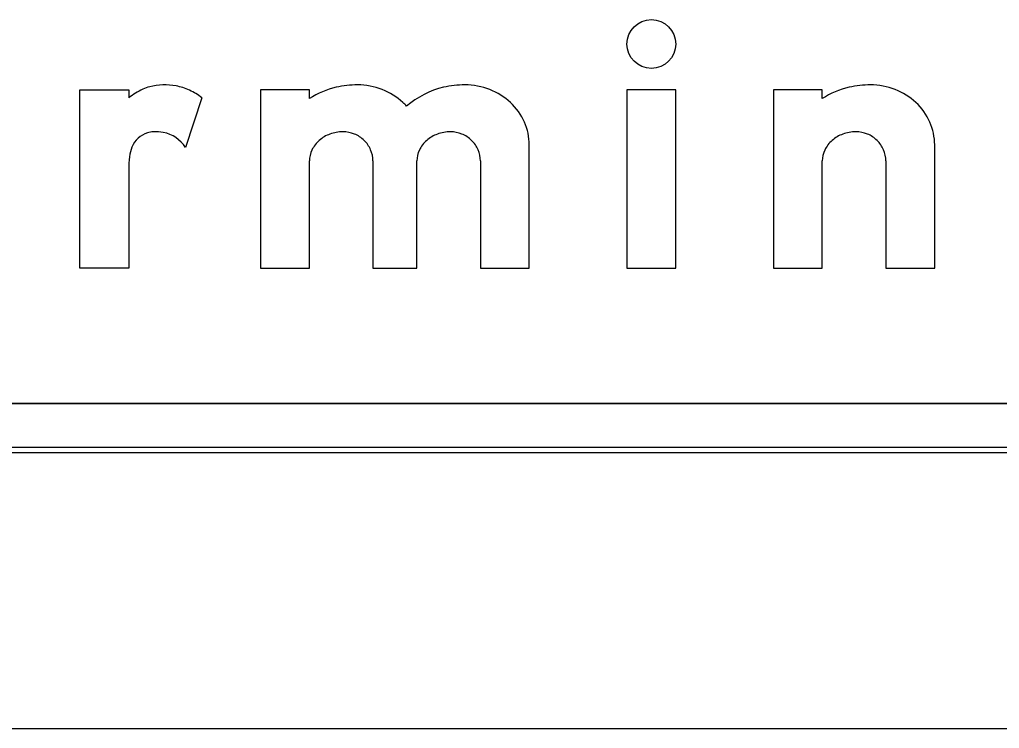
# Model space of a CAD drawing. Extents: x 1806251 to 1809821, y 414895 to 422886.
# Drawn here: x 1809677.4184 to 1809677.8196, y 415221.9676 to 415222.2578 of the extents above; entities that cross this region are included whole.
import ezdxf

# ---------------------------------------------------------------- set-up
doc = ezdxf.new("R2010")
doc.units = 0
for name, color, linetype in [('GSBWFILL', 7, 'Continuous'), ('GSCOLORFILL', 7, 'Continuous'), ('GSDIMS', 7, 'Continuous'), ('GSOUTLINE', 7, 'Continuous')]:
    doc.layers.add(name, color=color, linetype=linetype)

msp = doc.modelspace()

# ---------------------------------------------------------------- linework, layer by layer
at = {"layer": 'GSBWFILL'}
for p, q in [((1809677.4930928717, 415222.2258093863), (1809677.4863148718, 415222.2054743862)), ((1809677.7730928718, 415222.1999318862), (1809677.7730928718, 415222.15607288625)), ((1809678.4750928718, 415222.10057288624), (1809676.7152928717, 415222.10057288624)), ((1809676.7152928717, 415222.0805728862), (1809678.4750928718, 415222.0805728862))]:
    msp.add_line(p, q, dxfattribs=at)
for points in [[(1809677.4630928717, 415222.19643338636), (1809677.4630928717, 415222.15607288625), (1809677.4430928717, 415222.15607288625), (1809677.4430928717, 415222.2290728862), (1809677.4630928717, 415222.2290728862), (1809677.4630928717, 415222.22580988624)], [(1809677.5370928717, 415222.2254613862), (1809677.5370928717, 415222.2290728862), (1809677.5170928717, 415222.2290728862), (1809677.5170928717, 415222.15607288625), (1809677.5370928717, 415222.15607288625), (1809677.5370928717, 415222.1999318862)], [(1809677.7470928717, 415222.2254613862), (1809677.7470928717, 415222.2290728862), (1809677.7270928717, 415222.2290728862), (1809677.7270928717, 415222.15607288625), (1809677.7470928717, 415222.15607288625), (1809677.7470928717, 415222.1999318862)], [(1809677.6070928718, 415222.1999318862), (1809677.6070928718, 415222.15607288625), (1809677.6270928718, 415222.15607288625), (1809677.6270928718, 415222.20651438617)], [(1809677.7730928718, 415222.15607288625), (1809677.7930928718, 415222.15607288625), (1809677.7930928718, 415222.20651438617)], [(1809677.5630928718, 415222.1999318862), (1809677.5630928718, 415222.15607288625), (1809677.5810928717, 415222.15607288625), (1809677.5810928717, 415222.1999318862)]]:
    msp.add_lwpolyline(points, dxfattribs=at)
msp.add_lwpolyline([(1809677.6670928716, 415222.15607288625), (1809677.6870928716, 415222.15607288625), (1809677.6870928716, 415222.2290728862), (1809677.6670928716, 415222.2290728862)], close=True, dxfattribs=at)
msp.add_circle((1809677.6770928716, 415222.2478228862), 0.01, dxfattribs=at)
for centre, radius, start, end in [((1809677.483193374, 415222.1991610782), 0.03337953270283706, 115.41999166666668, 127.02622222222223), ((1809677.475303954, 415222.21576120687), 0.015000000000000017, 103.83237222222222, 115.41999166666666), ((1809677.477873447, 415222.2053255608), 0.025747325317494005, 79.6914888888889, 103.83237222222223), ((1809677.4784545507, 415222.20852046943), 0.022499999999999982, 64.95508611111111, 79.6914888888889), ((1809677.476156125, 415222.20360155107), 0.027929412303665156, 52.66944444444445, 64.95508611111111), ((1809677.556439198, 415222.1950871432), 0.036012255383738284, 103.46953611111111, 122.49425555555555), ((1809677.5567801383, 415222.191070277), 0.04000260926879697, 90, 102.60428055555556), ((1809677.5567801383, 415222.20291765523), 0.02815523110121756, 68.86358333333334, 90), ((1809677.5574580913, 415222.20467129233), 0.026275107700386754, 46.975011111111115, 68.86358333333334), ((1809677.600439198, 415222.1950871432), 0.036012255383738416, 103.46953611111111, 130.82068333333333), ((1809677.6007801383, 415222.191070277), 0.04000260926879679, 90, 102.60428055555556), ((1809677.6007801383, 415222.20291765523), 0.02815523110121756, 68.86358333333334, 90), ((1809677.6014580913, 415222.20467129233), 0.026275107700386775, 46.975011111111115, 68.86358333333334), ((1809677.766439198, 415222.1950871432), 0.036012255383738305, 103.46953611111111, 122.49425555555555), ((1809677.7667801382, 415222.191070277), 0.04000260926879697, 90, 102.60428055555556), ((1809677.7667801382, 415222.20291765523), 0.02815523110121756, 68.86358333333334, 90), ((1809677.7674580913, 415222.20467129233), 0.02627510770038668, 46.975011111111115, 68.86358333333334), ((1809677.5585049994, 415222.2057929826), 0.024740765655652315, 41.97494722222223, 46.975011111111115), ((1809677.6025049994, 415222.2057929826), 0.024740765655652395, 23.931719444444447, 46.975013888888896), ((1809677.7685049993, 415222.2057929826), 0.02474076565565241, 23.931719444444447, 46.975013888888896), ((1809677.6041305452, 415222.2065144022), 0.022962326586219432, 0, 23.931719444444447), ((1809677.7701305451, 415222.2065144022), 0.022962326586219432, 0, 23.931719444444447), ((1809677.4739097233, 415222.20122524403), 0.010678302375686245, 93.855625, 106.83662777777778), ((1809677.474267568, 415222.19591559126), 0.01600000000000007, 79.18246666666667, 93.855625), ((1809677.5508126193, 415222.1961184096), 0.015742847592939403, 90, 109.8073611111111), ((1809677.5508126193, 415222.1992276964), 0.01263356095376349, 68.08082777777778, 90), ((1809677.5948126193, 415222.1961184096), 0.015742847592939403, 90, 109.8073611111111), ((1809677.5948126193, 415222.1992276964), 0.012633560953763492, 68.08082777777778, 90), ((1809677.7608126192, 415222.1961184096), 0.015742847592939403, 90, 109.8073611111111), ((1809677.7608126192, 415222.1992276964), 0.012633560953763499, 68.08082777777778, 90), ((1809677.4737132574, 415222.20187447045), 0.009999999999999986, 106.83662777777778, 158.11917222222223), ((1809677.474688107, 415222.1981164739), 0.013759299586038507, 32.32746111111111, 79.18246666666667), ((1809677.549108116, 415222.19917033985), 0.012187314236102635, 131.00763611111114, 154.52827222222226), ((1809677.5501414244, 415222.1979819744), 0.013762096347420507, 109.8073611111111, 131.0076361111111), ((1809677.5509505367, 415222.19957044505), 0.012264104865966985, 45.829797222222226, 68.08082777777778), ((1809677.55116391, 415222.19979008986), 0.011957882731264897, 23.092844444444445, 45.829794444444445), ((1809677.593108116, 415222.19917033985), 0.0121873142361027, 131.00763611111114, 154.52827222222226), ((1809677.5941414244, 415222.1979819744), 0.013762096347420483, 109.8073611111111, 131.0076361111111), ((1809677.5949505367, 415222.19957044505), 0.012264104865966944, 45.829797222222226, 68.08082777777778), ((1809677.59516391, 415222.19979008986), 0.011957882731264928, 23.092844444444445, 45.829794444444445), ((1809677.759108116, 415222.19917033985), 0.012187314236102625, 131.00763611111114, 154.52827222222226), ((1809677.7601414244, 415222.1979819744), 0.013762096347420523, 109.8073611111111, 131.0076361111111), ((1809677.7609505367, 415222.19957044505), 0.012264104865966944, 45.829797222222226, 68.08082777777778), ((1809677.76116391, 415222.19979008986), 0.011957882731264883, 23.092844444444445, 45.829794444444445), ((1809677.4789193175, 415222.1997836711), 0.015610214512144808, 158.11917222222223, 173.08369166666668), ((1809677.547509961, 415222.1999316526), 0.010417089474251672, 154.52827222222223, 180), ((1809677.551495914, 415222.1999316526), 0.01159695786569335, 0, 23.092847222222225), ((1809677.591509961, 415222.1999316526), 0.010417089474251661, 154.52827222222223, 180), ((1809677.595495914, 415222.1999316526), 0.011596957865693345, 0, 23.092847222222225), ((1809677.7575099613, 415222.1999316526), 0.010417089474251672, 154.52827222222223, 180), ((1809677.761495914, 415222.1999316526), 0.01159695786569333, 0, 23.092847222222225), ((1809677.5054783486, 415222.19638584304), 0.04238550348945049, 172.84729166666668, 179.9356277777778)]:
    msp.add_arc(centre, radius, start, end, dxfattribs=at)
at = {"layer": 'GSCOLORFILL'}
for p, q in [((1809677.4930928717, 415222.2258093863), (1809677.4863148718, 415222.2054743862)), ((1809677.7730928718, 415222.1999318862), (1809677.7730928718, 415222.15607288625)), ((1809678.4750928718, 415222.10057288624), (1809676.7152928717, 415222.10057288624)), ((1809676.7150928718, 415222.0805728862), (1809678.4750928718, 415222.0805728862)), ((1809678.4750928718, 415222.08257288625), (1809676.715112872, 415222.08257288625)), ((1809676.715112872, 415222.0805728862), (1809678.4750928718, 415222.0805728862)), ((1809676.7152928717, 415222.0805728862), (1809678.4750928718, 415222.0805728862))]:
    msp.add_line(p, q, dxfattribs=at)
for points in [[(1809677.4630928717, 415222.19643338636), (1809677.4630928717, 415222.15607288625), (1809677.4430928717, 415222.15607288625), (1809677.4430928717, 415222.2290728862), (1809677.4630928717, 415222.2290728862), (1809677.4630928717, 415222.22580988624)], [(1809677.5370928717, 415222.2254613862), (1809677.5370928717, 415222.2290728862), (1809677.5170928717, 415222.2290728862), (1809677.5170928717, 415222.15607288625), (1809677.5370928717, 415222.15607288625), (1809677.5370928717, 415222.1999318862)], [(1809677.7470928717, 415222.2254613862), (1809677.7470928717, 415222.2290728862), (1809677.7270928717, 415222.2290728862), (1809677.7270928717, 415222.15607288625), (1809677.7470928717, 415222.15607288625), (1809677.7470928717, 415222.1999318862)], [(1809677.6070928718, 415222.1999318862), (1809677.6070928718, 415222.15607288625), (1809677.6270928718, 415222.15607288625), (1809677.6270928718, 415222.20651438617)], [(1809677.7730928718, 415222.15607288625), (1809677.7930928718, 415222.15607288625), (1809677.7930928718, 415222.20651438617)], [(1809677.5630928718, 415222.1999318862), (1809677.5630928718, 415222.15607288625), (1809677.5810928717, 415222.15607288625), (1809677.5810928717, 415222.1999318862)]]:
    msp.add_lwpolyline(points, dxfattribs=at)
msp.add_lwpolyline([(1809677.6670928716, 415222.15607288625), (1809677.6870928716, 415222.15607288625), (1809677.6870928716, 415222.2290728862), (1809677.6670928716, 415222.2290728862)], close=True, dxfattribs=at)
msp.add_circle((1809677.6770928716, 415222.2478228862), 0.01, dxfattribs=at)
for centre, radius, start, end in [((1809677.483193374, 415222.1991610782), 0.03337953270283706, 115.41999166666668, 127.02622222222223), ((1809677.475303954, 415222.21576120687), 0.015000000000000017, 103.83237222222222, 115.41999166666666), ((1809677.477873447, 415222.2053255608), 0.025747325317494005, 79.6914888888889, 103.83237222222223), ((1809677.4784545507, 415222.20852046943), 0.022499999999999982, 64.95508611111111, 79.6914888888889), ((1809677.476156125, 415222.20360155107), 0.027929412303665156, 52.66944444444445, 64.95508611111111), ((1809677.556439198, 415222.1950871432), 0.036012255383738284, 103.46953611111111, 122.49425555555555), ((1809677.5567801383, 415222.191070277), 0.04000260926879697, 90, 102.60428055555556), ((1809677.5567801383, 415222.20291765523), 0.02815523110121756, 68.86358333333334, 90), ((1809677.5574580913, 415222.20467129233), 0.026275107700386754, 46.975011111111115, 68.86358333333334), ((1809677.600439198, 415222.1950871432), 0.036012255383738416, 103.46953611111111, 130.82068333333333), ((1809677.6007801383, 415222.191070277), 0.04000260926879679, 90, 102.60428055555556), ((1809677.6007801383, 415222.20291765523), 0.02815523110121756, 68.86358333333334, 90), ((1809677.6014580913, 415222.20467129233), 0.026275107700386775, 46.975011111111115, 68.86358333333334), ((1809677.766439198, 415222.1950871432), 0.036012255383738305, 103.46953611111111, 122.49425555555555), ((1809677.7667801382, 415222.191070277), 0.04000260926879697, 90, 102.60428055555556), ((1809677.7667801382, 415222.20291765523), 0.02815523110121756, 68.86358333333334, 90), ((1809677.7674580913, 415222.20467129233), 0.02627510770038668, 46.975011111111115, 68.86358333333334), ((1809677.5585049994, 415222.2057929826), 0.024740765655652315, 41.97494722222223, 46.975011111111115), ((1809677.6025049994, 415222.2057929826), 0.024740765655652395, 23.931719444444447, 46.975013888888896), ((1809677.7685049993, 415222.2057929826), 0.02474076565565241, 23.931719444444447, 46.975013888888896), ((1809677.6041305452, 415222.2065144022), 0.022962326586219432, 0, 23.931719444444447), ((1809677.7701305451, 415222.2065144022), 0.022962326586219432, 0, 23.931719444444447), ((1809677.4739097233, 415222.20122524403), 0.010678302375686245, 93.855625, 106.83662777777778), ((1809677.474267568, 415222.19591559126), 0.01600000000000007, 79.18246666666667, 93.855625), ((1809677.5508126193, 415222.1961184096), 0.015742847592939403, 90, 109.8073611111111), ((1809677.5508126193, 415222.1992276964), 0.01263356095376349, 68.08082777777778, 90), ((1809677.5948126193, 415222.1961184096), 0.015742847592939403, 90, 109.8073611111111), ((1809677.5948126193, 415222.1992276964), 0.012633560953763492, 68.08082777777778, 90), ((1809677.7608126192, 415222.1961184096), 0.015742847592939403, 90, 109.8073611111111), ((1809677.7608126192, 415222.1992276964), 0.012633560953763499, 68.08082777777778, 90), ((1809677.4737132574, 415222.20187447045), 0.009999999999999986, 106.83662777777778, 158.11917222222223), ((1809677.474688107, 415222.1981164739), 0.013759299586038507, 32.32746111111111, 79.18246666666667), ((1809677.549108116, 415222.19917033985), 0.012187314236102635, 131.00763611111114, 154.52827222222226), ((1809677.5501414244, 415222.1979819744), 0.013762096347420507, 109.8073611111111, 131.0076361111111), ((1809677.5509505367, 415222.19957044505), 0.012264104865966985, 45.829797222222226, 68.08082777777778), ((1809677.55116391, 415222.19979008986), 0.011957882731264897, 23.092844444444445, 45.829794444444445), ((1809677.593108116, 415222.19917033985), 0.0121873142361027, 131.00763611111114, 154.52827222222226), ((1809677.5941414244, 415222.1979819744), 0.013762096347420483, 109.8073611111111, 131.0076361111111), ((1809677.5949505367, 415222.19957044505), 0.012264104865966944, 45.829797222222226, 68.08082777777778), ((1809677.59516391, 415222.19979008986), 0.011957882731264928, 23.092844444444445, 45.829794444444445), ((1809677.759108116, 415222.19917033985), 0.012187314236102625, 131.00763611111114, 154.52827222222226), ((1809677.7601414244, 415222.1979819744), 0.013762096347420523, 109.8073611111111, 131.0076361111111), ((1809677.7609505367, 415222.19957044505), 0.012264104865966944, 45.829797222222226, 68.08082777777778), ((1809677.76116391, 415222.19979008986), 0.011957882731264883, 23.092844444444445, 45.829794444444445), ((1809677.4789193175, 415222.1997836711), 0.015610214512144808, 158.11917222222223, 173.08369166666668), ((1809677.547509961, 415222.1999316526), 0.010417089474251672, 154.52827222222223, 180), ((1809677.551495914, 415222.1999316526), 0.01159695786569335, 0, 23.092847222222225), ((1809677.591509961, 415222.1999316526), 0.010417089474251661, 154.52827222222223, 180), ((1809677.595495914, 415222.1999316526), 0.011596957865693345, 0, 23.092847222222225), ((1809677.7575099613, 415222.1999316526), 0.010417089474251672, 154.52827222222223, 180), ((1809677.761495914, 415222.1999316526), 0.01159695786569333, 0, 23.092847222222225), ((1809677.5054783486, 415222.19638584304), 0.04238550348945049, 172.84729166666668, 179.9356277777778)]:
    msp.add_arc(centre, radius, start, end, dxfattribs=at)
at = {"layer": 'GSDIMS'}
msp.add_line((1809676.7150928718, 415221.96757288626), (1809678.4570928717, 415221.96757288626), dxfattribs=at)
at = {"layer": 'GSOUTLINE'}
for p, q in [((1809677.4930928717, 415222.2258093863), (1809677.4863148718, 415222.2054743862)), ((1809677.7730928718, 415222.1999318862), (1809677.7730928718, 415222.15607288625)), ((1809676.7150928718, 415222.10057288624), (1809678.4750928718, 415222.10057288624)), ((1809676.7150928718, 415222.0805728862), (1809678.4750928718, 415222.0805728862))]:
    msp.add_line(p, q, dxfattribs=at)
for points in [[(1809677.4630928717, 415222.19643338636), (1809677.4630928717, 415222.15607288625), (1809677.4430928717, 415222.15607288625), (1809677.4430928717, 415222.2290728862), (1809677.4630928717, 415222.2290728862), (1809677.4630928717, 415222.22580988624)], [(1809677.5370928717, 415222.2254613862), (1809677.5370928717, 415222.2290728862), (1809677.5170928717, 415222.2290728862), (1809677.5170928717, 415222.15607288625), (1809677.5370928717, 415222.15607288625), (1809677.5370928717, 415222.1999318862)], [(1809677.7470928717, 415222.2254613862), (1809677.7470928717, 415222.2290728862), (1809677.7270928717, 415222.2290728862), (1809677.7270928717, 415222.15607288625), (1809677.7470928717, 415222.15607288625), (1809677.7470928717, 415222.1999318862)], [(1809677.6070928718, 415222.1999318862), (1809677.6070928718, 415222.15607288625), (1809677.6270928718, 415222.15607288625), (1809677.6270928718, 415222.20651438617)], [(1809677.7730928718, 415222.15607288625), (1809677.7930928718, 415222.15607288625), (1809677.7930928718, 415222.20651438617)], [(1809677.5630928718, 415222.1999318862), (1809677.5630928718, 415222.15607288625), (1809677.5810928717, 415222.15607288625), (1809677.5810928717, 415222.1999318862)]]:
    msp.add_lwpolyline(points, dxfattribs=at)
msp.add_lwpolyline([(1809677.6670928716, 415222.15607288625), (1809677.6870928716, 415222.15607288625), (1809677.6870928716, 415222.2290728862), (1809677.6670928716, 415222.2290728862)], close=True, dxfattribs=at)
msp.add_circle((1809677.6770928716, 415222.2478228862), 0.01, dxfattribs=at)
for centre, radius, start, end in [((1809677.483193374, 415222.1991610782), 0.03337953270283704, 115.41999166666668, 127.02622222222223), ((1809677.475303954, 415222.21576120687), 0.015000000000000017, 103.83237222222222, 115.41999166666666), ((1809677.477873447, 415222.2053255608), 0.025747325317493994, 79.6914888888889, 103.83237222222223), ((1809677.4784545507, 415222.20852046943), 0.02250000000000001, 64.95508611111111, 79.6914888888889), ((1809677.476156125, 415222.20360155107), 0.027929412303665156, 52.66944444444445, 64.95508611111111), ((1809677.556439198, 415222.1950871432), 0.036012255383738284, 103.46953611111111, 122.49425555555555), ((1809677.5567801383, 415222.191070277), 0.04000260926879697, 90, 102.60428055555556), ((1809677.5567801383, 415222.20291765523), 0.02815523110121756, 68.86358333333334, 90), ((1809677.5574580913, 415222.20467129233), 0.026275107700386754, 46.975011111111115, 68.86358333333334), ((1809677.600439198, 415222.1950871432), 0.036012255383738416, 103.46953611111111, 130.82068333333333), ((1809677.6007801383, 415222.191070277), 0.04000260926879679, 90, 102.60428055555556), ((1809677.6007801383, 415222.20291765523), 0.02815523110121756, 68.86358333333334, 90), ((1809677.6014580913, 415222.20467129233), 0.026275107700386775, 46.975011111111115, 68.86358333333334), ((1809677.766439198, 415222.1950871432), 0.036012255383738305, 103.46953611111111, 122.49425555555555), ((1809677.7667801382, 415222.191070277), 0.04000260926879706, 90, 102.60428055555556), ((1809677.7667801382, 415222.20291765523), 0.028155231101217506, 68.86358333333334, 90), ((1809677.7674580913, 415222.20467129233), 0.02627510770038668, 46.975011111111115, 68.86358333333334), ((1809677.5585049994, 415222.2057929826), 0.024740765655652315, 41.97494722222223, 46.975011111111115), ((1809677.6025049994, 415222.2057929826), 0.024740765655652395, 23.931719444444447, 46.975013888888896), ((1809677.7685049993, 415222.2057929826), 0.02474076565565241, 23.931719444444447, 46.975013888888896), ((1809677.6041305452, 415222.2065144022), 0.022962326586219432, 0, 23.931719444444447), ((1809677.7701305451, 415222.2065144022), 0.022962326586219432, 0, 23.931719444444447), ((1809677.4739097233, 415222.20122524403), 0.010678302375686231, 93.855625, 106.83662777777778), ((1809677.474267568, 415222.19591559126), 0.016000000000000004, 79.18246666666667, 93.855625), ((1809677.5508126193, 415222.1961184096), 0.015742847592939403, 90, 109.8073611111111), ((1809677.5508126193, 415222.1992276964), 0.01263356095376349, 68.08082777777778, 90), ((1809677.5948126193, 415222.1961184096), 0.015742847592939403, 90, 109.8073611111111), ((1809677.5948126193, 415222.1992276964), 0.012633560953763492, 68.08082777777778, 90), ((1809677.7608126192, 415222.1961184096), 0.015742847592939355, 90, 109.8073611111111), ((1809677.7608126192, 415222.1992276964), 0.012633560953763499, 68.08082777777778, 90), ((1809677.4737132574, 415222.20187447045), 0.009999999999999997, 106.83662777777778, 158.11917222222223), ((1809677.474688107, 415222.1981164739), 0.013759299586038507, 32.32746111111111, 79.18246666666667), ((1809677.549108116, 415222.19917033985), 0.012187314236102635, 131.00763611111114, 154.52827222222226), ((1809677.5501414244, 415222.1979819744), 0.013762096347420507, 109.8073611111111, 131.0076361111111), ((1809677.5509505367, 415222.19957044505), 0.012264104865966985, 45.829797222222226, 68.08082777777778), ((1809677.55116391, 415222.19979008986), 0.011957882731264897, 23.092844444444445, 45.829794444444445), ((1809677.593108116, 415222.19917033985), 0.0121873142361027, 131.00763611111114, 154.52827222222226), ((1809677.5941414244, 415222.1979819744), 0.013762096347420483, 109.8073611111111, 131.0076361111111), ((1809677.5949505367, 415222.19957044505), 0.012264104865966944, 45.829797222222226, 68.08082777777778), ((1809677.59516391, 415222.19979008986), 0.011957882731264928, 23.092844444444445, 45.829794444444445), ((1809677.759108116, 415222.19917033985), 0.012187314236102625, 131.00763611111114, 154.52827222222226), ((1809677.7601414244, 415222.1979819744), 0.013762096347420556, 109.8073611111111, 131.0076361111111), ((1809677.7609505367, 415222.19957044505), 0.012264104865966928, 45.829797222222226, 68.08082777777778), ((1809677.76116391, 415222.19979008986), 0.011957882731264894, 23.092844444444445, 45.829794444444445), ((1809677.4789193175, 415222.1997836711), 0.015610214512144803, 158.11917222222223, 173.08369166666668), ((1809677.547509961, 415222.1999316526), 0.010417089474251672, 154.52827222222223, 180), ((1809677.551495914, 415222.1999316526), 0.01159695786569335, 0, 23.092847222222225), ((1809677.591509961, 415222.1999316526), 0.010417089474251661, 154.52827222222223, 180), ((1809677.595495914, 415222.1999316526), 0.011596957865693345, 0, 23.092847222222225), ((1809677.7575099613, 415222.1999316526), 0.010417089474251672, 154.52827222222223, 180), ((1809677.761495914, 415222.1999316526), 0.01159695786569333, 0, 23.092847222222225), ((1809677.5054783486, 415222.19638584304), 0.04238550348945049, 172.84729166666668, 179.9356277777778)]:
    msp.add_arc(centre, radius, start, end, dxfattribs=at)

doc.saveas('drawing.dxf')
